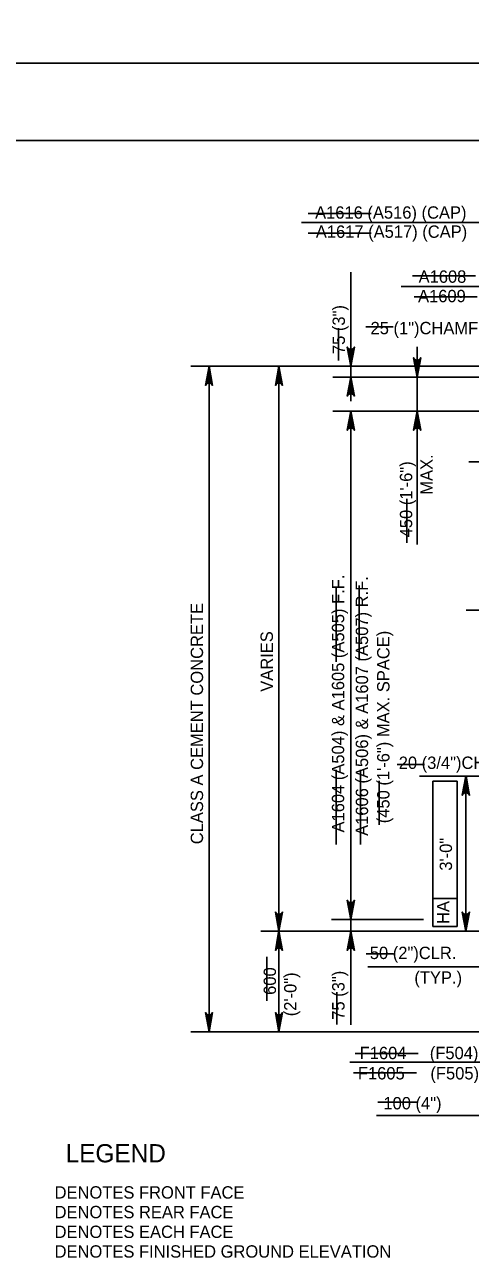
# Model space of a CAD drawing. Extents: x 179 to 454, y -271 to 54.
# Drawn here: x 230.96 to 235.29, y -99.64 to -87.62 of the extents above; entities that cross this region are included whole.
import ezdxf

# ---------------------------------------------------------------- set-up
doc = ezdxf.new("R2010")
doc.units = 0
for name, color, linetype in [('Level 1', 7, 'Continuous'), ('Level 3', 7, 'Continuous'), ('Level 4', 7, 'Continuous'), ('Level 41', 7, 'Continuous'), ('Level 63', 7, 'Continuous')]:
    doc.layers.add(name, color=color, linetype=linetype)

msp = doc.modelspace()

# ---------------------------------------------------------------- linework, layer by layer
at = {"layer": 'Level 1'}
msp.add_lwpolyline([(211.497, -109.25), (242.997, -109.25), (242.997, -88.75), (211.497, -88.75)], close=True, dxfattribs=at)
at = {"layer": 'Level 3'}
for p, q in [((235.872, -89.547), (233.65, -89.547)), ((234.131, -91.049), (234.131, -90.029)), ((234.131, -90.944), (234.131, -90.708)), ((234.775, -90.757), (234.775, -92.678)), ((233.926, -90.944), (232.575, -90.944)), ((232.752, -97.413), (232.752, -90.944)), ((236.74, -90.944), (233.255, -90.944)), ((233.432, -90.944), (233.432, -93.69)), ((233.432, -90.944), (233.432, -90.944)), ((235.335, -90.944), (233.954, -90.944)), ((236.878, -91.049), (233.954, -91.049)), ((234.131, -91.049), (234.131, -91.285)), ((236.741, -91.38), (233.954, -91.38)), ((234.131, -91.38), (234.131, -96.322)), ((236.602, -91.873), (235.276, -91.873)), ((233.432, -96.436), (233.432, -93.69)), ((236.787, -94.927), (234.798, -94.927)), ((235.249, -96.436), (235.249, -94.927)), ((234.928, -96.391), (234.928, -94.978)), ((234.928, -94.978), (235.164, -94.978)), ((235.164, -94.978), (235.164, -96.391)), ((235.164, -96.117), (234.928, -96.117)), ((234.838, -96.322), (233.943, -96.322)), ((234.131, -96.322), (234.131, -97.346)), ((235.48, -96.436), (233.255, -96.436)), ((233.432, -97.413), (233.432, -96.436)), ((234.457, -96.436), (233.954, -96.436)), ((235.164, -96.391), (234.928, -96.391)), ((234.131, -96.554), (234.131, -96.672)), ((235.618, -96.78), (234.296, -96.78)), ((233.795, -97.413), (232.575, -97.413)), ((235.979, -97.707), (234.121, -97.707)), ((235.781, -98.228), (234.379, -98.228))]:
    msp.add_line(p, q, dxfattribs=at)
for points in [[(234.131, -90.944), (234.096, -90.758), (234.106, -90.772), (234.119, -90.779), (234.131, -90.782), (234.144, -90.779), (234.156, -90.772), (234.166, -90.758), (234.131, -90.944), (234.156, -90.772), (234.144, -90.779), (234.131, -90.944), (234.131, -90.782), (234.119, -90.779), (234.131, -90.944), (234.106, -90.772)], [(232.752, -90.944), (232.787, -91.13), (232.777, -91.116), (232.764, -91.109), (232.752, -91.107), (232.739, -91.109), (232.727, -91.116), (232.717, -91.13), (232.752, -90.944), (232.727, -91.116), (232.739, -91.109), (232.752, -90.944), (232.752, -91.107), (232.764, -91.109), (232.752, -90.944), (232.777, -91.116)], [(233.432, -90.944), (233.467, -91.13), (233.457, -91.116), (233.444, -91.109), (233.432, -91.107), (233.419, -91.109), (233.407, -91.116), (233.397, -91.13), (233.432, -90.944), (233.407, -91.116), (233.419, -91.109), (233.432, -90.944), (233.432, -91.107), (233.444, -91.109), (233.432, -90.944), (233.457, -91.116)], [(234.775, -91.049), (234.74, -90.862), (234.75, -90.877), (234.762, -90.884), (234.775, -90.886), (234.787, -90.884), (234.8, -90.877), (234.81, -90.862), (234.775, -91.049), (234.8, -90.877), (234.787, -90.884), (234.775, -91.049), (234.775, -90.886), (234.762, -90.884), (234.775, -91.049), (234.75, -90.877)], [(234.131, -91.049), (234.166, -91.235), (234.156, -91.221), (234.144, -91.213), (234.131, -91.211), (234.119, -91.213), (234.106, -91.221), (234.096, -91.235), (234.131, -91.049), (234.106, -91.221), (234.119, -91.213), (234.131, -91.049), (234.131, -91.211), (234.144, -91.213), (234.131, -91.049), (234.156, -91.221)], [(234.131, -91.38), (234.166, -91.567), (234.156, -91.552), (234.144, -91.545), (234.131, -91.543), (234.119, -91.545), (234.106, -91.552), (234.096, -91.567), (234.131, -91.38), (234.106, -91.552), (234.119, -91.545), (234.131, -91.38), (234.131, -91.543), (234.144, -91.545), (234.131, -91.38), (234.156, -91.552)], [(234.775, -91.38), (234.81, -91.567), (234.8, -91.552), (234.787, -91.545), (234.775, -91.543), (234.762, -91.545), (234.75, -91.552), (234.74, -91.567), (234.775, -91.38), (234.75, -91.552), (234.762, -91.545), (234.775, -91.38), (234.775, -91.543), (234.787, -91.545), (234.775, -91.38), (234.8, -91.552)], [(235.249, -94.927), (235.284, -95.114), (235.274, -95.1), (235.262, -95.092), (235.249, -95.09), (235.237, -95.092), (235.224, -95.1), (235.214, -95.114), (235.249, -94.927), (235.224, -95.1), (235.237, -95.092), (235.249, -94.927), (235.249, -95.09), (235.262, -95.092), (235.249, -94.927), (235.274, -95.1)], [(234.131, -96.322), (234.096, -96.135), (234.106, -96.15), (234.119, -96.157), (234.131, -96.159), (234.144, -96.157), (234.156, -96.15), (234.166, -96.135), (234.131, -96.322), (234.156, -96.15), (234.144, -96.157), (234.131, -96.322), (234.131, -96.159), (234.119, -96.157), (234.131, -96.322), (234.106, -96.15)], [(233.432, -96.436), (233.397, -96.249), (233.407, -96.263), (233.419, -96.271), (233.432, -96.273), (233.444, -96.271), (233.457, -96.263), (233.467, -96.249), (233.432, -96.436), (233.457, -96.263), (233.444, -96.271), (233.432, -96.436), (233.432, -96.273), (233.419, -96.271), (233.432, -96.436), (233.407, -96.263)], [(235.249, -96.436), (235.214, -96.249), (235.224, -96.263), (235.237, -96.271), (235.249, -96.273), (235.262, -96.271), (235.274, -96.263), (235.284, -96.249), (235.249, -96.436), (235.274, -96.263), (235.262, -96.271), (235.249, -96.436), (235.249, -96.273), (235.237, -96.271), (235.249, -96.436), (235.224, -96.263)], [(233.432, -96.436), (233.467, -96.622), (233.457, -96.608), (233.444, -96.6), (233.432, -96.598), (233.419, -96.6), (233.407, -96.608), (233.397, -96.622), (233.432, -96.436), (233.407, -96.608), (233.419, -96.6), (233.432, -96.436), (233.432, -96.598), (233.444, -96.6), (233.432, -96.436), (233.457, -96.608)], [(234.131, -96.436), (234.166, -96.622), (234.156, -96.608), (234.144, -96.6), (234.131, -96.598), (234.119, -96.6), (234.106, -96.608), (234.096, -96.622), (234.131, -96.436), (234.106, -96.608), (234.119, -96.6), (234.131, -96.436), (234.131, -96.598), (234.144, -96.6), (234.131, -96.436), (234.156, -96.608)], [(232.752, -97.413), (232.717, -97.227), (232.727, -97.241), (232.739, -97.248), (232.752, -97.25), (232.764, -97.248), (232.777, -97.241), (232.787, -97.227), (232.752, -97.413), (232.777, -97.241), (232.764, -97.248), (232.752, -97.413), (232.752, -97.25), (232.739, -97.248), (232.752, -97.413), (232.727, -97.241)], [(233.432, -97.413), (233.397, -97.227), (233.407, -97.241), (233.419, -97.248), (233.432, -97.25), (233.444, -97.248), (233.457, -97.241), (233.467, -97.227), (233.432, -97.413), (233.457, -97.241), (233.444, -97.248), (233.432, -97.413), (233.432, -97.25), (233.419, -97.248), (233.432, -97.413), (233.407, -97.241)]]:
    msp.add_lwpolyline(points, dxfattribs=at)
for points in [[(234.112, -90.826), (234.151, -90.826), (234.131, -90.944)], [(232.732, -91.062), (232.771, -91.062), (232.752, -90.944)], [(233.451, -91.062), (233.412, -91.062), (233.432, -90.944)], [(234.112, -91.167), (234.151, -91.167), (234.131, -91.049)], [(234.112, -91.498), (234.151, -91.498), (234.131, -91.38)], [(235.27, -95.044), (235.231, -95.044), (235.251, -94.926)], [(234.112, -96.204), (234.151, -96.204), (234.131, -96.322)], [(233.451, -96.317), (233.412, -96.317), (233.432, -96.436)], [(233.451, -96.543), (233.412, -96.543), (233.432, -96.425)], [(234.112, -96.554), (234.151, -96.554), (234.131, -96.436)], [(232.732, -97.295), (232.771, -97.295), (232.752, -97.413)], [(233.451, -97.295), (233.412, -97.295), (233.432, -97.413)]]:
    msp.add_lwpolyline(points, close=True, dxfattribs=at)
at = {"layer": 'Level 4'}
for p, q in [((236.079, -90.17), (234.621, -90.17)), ((234.131, -96.204), (234.131, -96.085)), ((233.146, -97.413), (235.504, -97.413))]:
    msp.add_line(p, q, dxfattribs=at)
at = {"layer": 'Level 41'}
for p, q in [((234.327, -89.461), (233.715, -89.461)), ((234.327, -89.651), (233.715, -89.651)), ((235.341, -90.064), (234.729, -90.064)), ((235.357, -90.27), (234.745, -90.27)), ((234.009, -90.574), (234.009, -90.889)), ((234.542, -90.562), (234.277, -90.562)), ((234.676, -92.232), (234.676, -92.659)), ((233.988, -93.091), (233.988, -93.818)), ((234.21, -93.076), (234.21, -93.802)), ((235.636, -93.315), (235.252, -93.315)), ((234.845, -94.814), (234.58, -94.814)), ((233.988, -94.867), (233.988, -95.594)), ((234.225, -94.867), (234.225, -95.594)), ((234.407, -94.975), (234.407, -95.401)), ((233.314, -96.685), (233.314, -97.112)), ((234.544, -96.654), (234.279, -96.654)), ((233.993, -97.027), (233.993, -97.342)), ((234.786, -97.623), (234.174, -97.623)), ((234.77, -97.813), (234.158, -97.813)), ((234.777, -98.097), (234.393, -98.097))]:
    msp.add_line(p, q, dxfattribs=at)
at = {"layer": 'Level 63'}
for points in [[(209.747, -88), (243.747, -88), (243.747, -66), (209.747, -66)], [(209.747, -110), (243.747, -110), (243.747, -88), (209.747, -88)]]:
    msp.add_lwpolyline(points, close=True, dxfattribs=at)

# ---------------------------------------------------------------- texts
at = {"layer": 'Level 3'}
for s, height, p in [('A1616 (A516) (CAP)', 0.12, (233.783, -89.51)), ('A1617 (A517) (CAP)', 0.12, (233.79, -89.696)), ('A1608', 0.12, (234.789, -90.133)), ('A1609', 0.12, (234.784, -90.322)), ('25 (1")CHAMFER', 0.12, (234.322, -90.633)), ('20 (3/4")CHAMFER', 0.12, (234.596, -94.858)), ('50 (2")CLR.', 0.12, (234.315, -96.706)), ('(TYP.)', 0.12, (234.748, -96.946)), ('F1604', 0.12, (234.216, -97.679)), ('(F504)', 0.12, (234.898, -97.679)), ('F1605', 0.12, (234.199, -97.876)), ('(F505)', 0.12, (234.904, -97.876)), ('100 (4")', 0.12, (234.447, -98.167)), ('LEGEND', 0.1772, (231.358, -98.682)), ('DENOTES FRONT FACE', 0.12, (231.251, -99.034)), ('DENOTES REAR FACE', 0.12, (231.251, -99.225)), ('DENOTES EACH FACE', 0.12, (231.251, -99.417)), ('DENOTES FINISHED GROUND ELEVATION', 0.12, (231.251, -99.608))]:
    msp.add_text(s, height=height, dxfattribs=at).set_placement(p)
for s, p in [('75 (3")', (234.073, -90.826)), ('MAX.', (234.927, -92.193)), ('450 (1\'-6")', (234.727, -92.607)), ('A1604 (A504) & A1605 (A505) F.F.', (234.066, -95.476)), ('A1606 (A506) & A1607 (A507) R.F.', (234.298, -95.509)), ('CLASS A CEMENT CONCRETE', (232.694, -95.59)), ('VARIES', (233.373, -94.108)), ('(450 (1\'-6") MAX. SPACE)', (234.506, -95.386)), ('HA', (235.087, -96.365)), ('600', (233.403, -97.054)), ('(2\'-0")', (233.602, -97.262)), ('75 (3")', (234.069, -97.296))]:
    msp.add_text(s, height=0.12, rotation=90, dxfattribs=at).set_placement(p)
at = {"layer": 'Level 41'}
msp.add_text('3\'-0"', height=0.12, rotation=90, dxfattribs=at).set_placement((235.114, -95.847))

doc.saveas('drawing.dxf')
